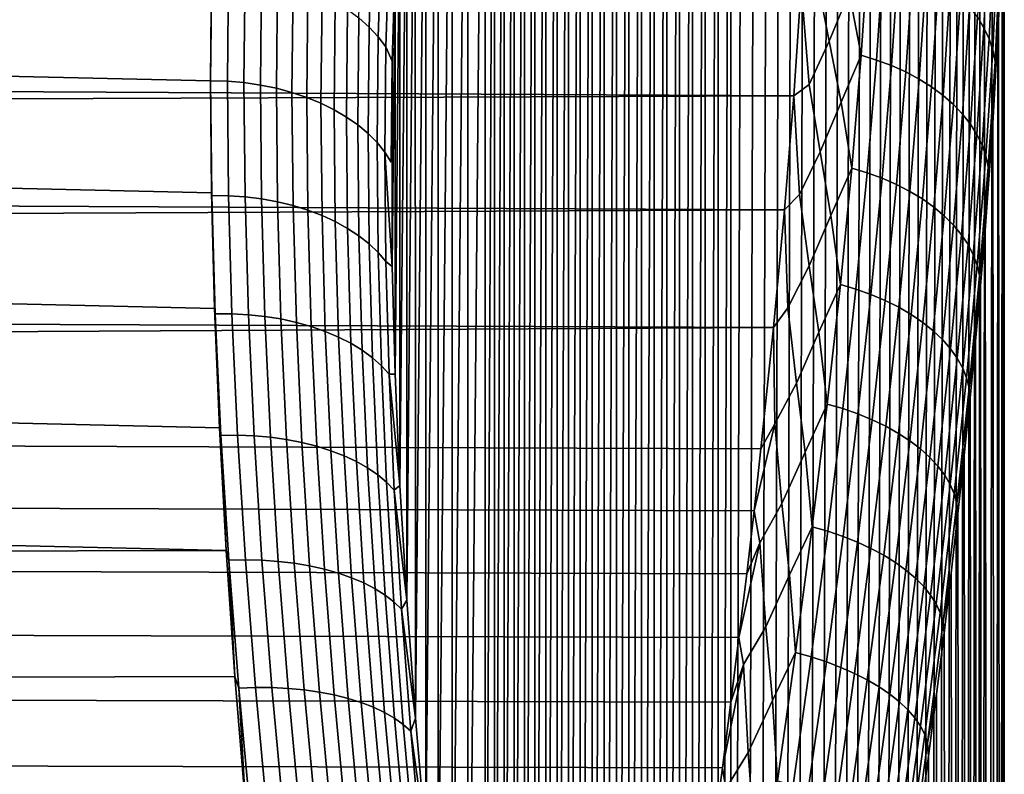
# Model space of a CAD drawing. Header units: metres. Extents: x -29 to 117, y -464 to 29.
# Tile 357 of 362: x 109.66 to 117.34, y 12.74 to 18.63. Entities that reach past the tile are written whole.
import ezdxf

# ---------------------------------------------------------------- set-up
doc = ezdxf.new("R2010")
doc.units = ezdxf.units.M
doc.layers.add('solid_24_501_056_XXX', color=7, linetype='CONTINUOUS')

msp = doc.modelspace()

# ---------------------------------------------------------------- linework, layer by layer
at = {"layer": 'solid_24_501_056_XXX'}
for points in [[(115.008812, 26.886261, 49.512779), (115.108795, 26.921852, 50.07687), (115.00898, -2.220272, 25.090397)], [(115.108795, 26.921852, 50.07687), (115.108978, -2.782042, 25.153328), (115.00898, -2.220272, 25.090397)], [(115.108795, 26.921852, 50.07687), (115.208588, 26.94562, 50.642563), (115.108978, -2.782042, 25.153328)], [(115.208588, 26.94562, 50.642563), (115.208786, -3.343338, 25.228184), (115.108978, -2.782042, 25.153328)], [(115.208588, 26.94562, 50.642563), (115.307915, 26.957592, 51.209152), (115.208786, -3.343338, 25.228184)], [(115.406464, 26.957781, 51.775581), (115.308121, -3.903466, 25.314817), (115.208786, -3.343338, 25.228184), (115.307915, 26.957592, 51.209152)], [(115.503998, 26.946169, 52.341236), (115.406677, -4.461395, 25.413029), (115.308121, -3.903466, 25.314817), (115.406464, 26.957781, 51.775581)], [(115.600594, 26.922672, 52.90712), (115.504227, -5.01651, 25.522732), (115.406677, -4.461395, 25.413029), (115.503998, 26.946169, 52.341236)], [(115.695976, 26.887411, 53.472496), (115.60083, -5.569788, 25.64418), (115.504227, -5.01651, 25.522732), (115.600594, 26.922672, 52.90712)], [(114.808304, 26.779617, 48.386929), (114.908562, 26.838812, 48.94923), (114.808449, -1.092872, 24.999872)], [(114.908562, 26.838812, 48.94923), (114.908722, -1.656979, 25.039242), (114.808449, -1.092872, 24.999872)], [(114.908562, 26.838812, 48.94923), (115.008812, 26.886261, 49.512779), (114.908722, -1.656979, 25.039242)], [(115.008812, 26.886261, 49.512779), (115.00898, -2.220272, 25.090397), (114.908722, -1.656979, 25.039242)], [(115.789864, 26.840532, 54.036377), (115.696228, -6.120526, 25.777132), (115.60083, -5.569788, 25.64418), (115.695976, 26.887411, 53.472496)], [(115.882057, 26.782087, 54.598232), (115.790123, -6.667775, 25.921268), (115.696228, -6.120526, 25.777132), (115.789864, 26.840532, 54.036377)], [(114.708351, 26.708818, 47.826935), (114.808304, 26.779617, 48.386929), (114.708481, -0.529028, 24.972332)], [(114.808304, 26.779617, 48.386929), (114.808449, -1.092872, 24.999872), (114.708481, -0.529028, 24.972332)], [(115.972618, 26.711893, 55.158955), (115.882332, -7.211025, 26.076448), (115.790123, -6.667775, 25.921268), (115.882057, 26.782087, 54.598232)], [(114.608963, 26.62649, 47.269909), (114.708351, 26.708818, 47.826935), (114.609085, 0.03389, 24.956667)], [(114.708351, 26.708818, 47.826935), (114.708481, -0.529028, 24.972332), (114.609085, 0.03389, 24.956667)], [(116.061302, 26.630161, 55.717857), (115.9729, -7.751121, 26.243006), (115.882332, -7.211025, 26.076448), (115.972618, 26.711893, 55.158955)], [(114.510101, 26.532459, 46.714806), (114.608963, 26.62649, 47.269909), (114.510216, 0.596942, 24.952862)], [(114.608963, 26.62649, 47.269909), (114.609085, 0.03389, 24.956667), (114.510216, 0.596942, 24.952862)], [(116.147865, 26.537148, 56.274078), (116.061592, -8.287425, 26.420616), (115.9729, -7.751121, 26.243006), (116.061302, 26.630161, 55.717857)], [(114.412003, 26.426952, 46.162342), (114.510101, 26.532459, 46.714806), (114.412109, 1.159387, 24.960819)], [(114.510101, 26.532459, 46.714806), (114.510216, 0.596942, 24.952862), (114.412109, 1.159387, 24.960819)], [(116.232155, 26.432945, 56.827217), (116.148163, -8.81913, 26.608875), (116.061592, -8.287425, 26.420616), (116.147865, 26.537148, 56.274078)], [(114.314972, 26.310246, 45.613522), (114.412003, 26.426952, 46.162342), (114.315063, 1.720182, 24.98044)], [(114.412003, 26.426952, 46.162342), (114.412109, 1.159387, 24.960819), (114.315063, 1.720182, 24.98044)], [(116.314201, 26.317307, 57.37801), (116.23246, -9.345861, 26.807625), (116.148163, -8.81913, 26.608875), (116.232155, 26.432945, 56.827217)], [(114.219238, 26.18248, 45.068893), (114.314972, 26.310246, 45.613522), (114.219322, 2.278758, 25.011681)], [(114.314972, 26.310246, 45.613522), (114.315063, 1.720182, 24.98044), (114.219322, 2.278758, 25.011681)], [(116.393814, 26.19051, 57.925838), (116.314522, -9.8683, 27.017239), (116.23246, -9.345861, 26.807625), (116.314201, 26.317307, 57.37801)], [(114.124779, 26.043379, 44.527504), (114.219238, 26.18248, 45.068893), (114.124863, 2.836112, 25.054651)], [(114.219238, 26.18248, 45.068893), (114.219322, 2.278758, 25.011681), (114.124863, 2.836112, 25.054651)], [(116.470787, 26.052877, 58.469959), (116.394142, -10.385883, 27.237329), (116.314522, -9.8683, 27.017239), (116.393814, 26.19051, 57.925838)], [(114.03183, 25.893265, 43.99004), (114.124779, 26.043379, 44.527504), (114.031898, 3.391507, 25.10915)], [(114.124779, 26.043379, 44.527504), (114.124863, 2.836112, 25.054651), (114.031898, 3.391507, 25.10915)], [(116.545013, 25.904514, 59.010094), (116.471123, -10.897935, 27.467455), (116.394142, -10.385883, 27.237329), (116.470787, 26.052877, 58.469959)], [(116.616501, 25.74515, 59.546814), (116.545349, -11.404195, 27.707458), (116.471123, -10.897935, 27.467455), (116.545013, 25.904514, 59.010094)], [(113.940636, 25.732533, 43.457409), (114.03183, 25.893265, 43.99004), (113.940704, 3.943979, 25.174944)], [(114.03183, 25.893265, 43.99004), (114.031898, 3.391507, 25.10915), (113.940704, 3.943979, 25.174944)], [(113.85141, 25.561365, 42.930054), (113.940636, 25.732533, 43.457409), (113.851471, 4.493063, 25.251928)], [(113.940636, 25.732533, 43.457409), (113.940704, 3.943979, 25.174944), (113.851471, 4.493063, 25.251928)], [(116.685097, 25.575098, 60.07959), (116.616844, -11.905189, 27.957712), (116.545349, -11.404195, 27.707458), (116.616501, 25.74515, 59.546814)], [(113.764153, 25.37941, 42.407154), (113.85141, 25.561365, 42.930054), (113.764214, 5.039623, 25.340311)], [(113.85141, 25.561365, 42.930054), (113.851471, 4.493063, 25.251928), (113.764214, 5.039623, 25.340311)], [(116.750648, 25.394711, 60.607811), (116.68544, -12.40044, 28.21781), (116.616844, -11.905189, 27.957712), (116.685097, 25.575098, 60.07959)], [(113.679047, 25.187059, 41.889301), (113.764153, 25.37941, 42.407154), (113.679108, 5.583015, 25.439808)], [(113.764153, 25.37941, 42.407154), (113.764214, 5.039623, 25.340311), (113.679108, 5.583015, 25.439808)], [(116.81308, 25.204071, 61.131302), (116.750999, -12.889412, 28.487303), (116.68544, -12.40044, 28.21781), (116.750648, 25.394711, 60.607811)], [(113.596306, 24.984777, 41.37722), (113.679047, 25.187059, 41.889301), (113.596367, 6.122445, 25.550089)], [(113.679047, 25.187059, 41.889301), (113.679108, 5.583015, 25.439808), (113.596367, 6.122445, 25.550089)], [(116.872398, 25.002924, 61.650486), (116.813431, -13.371937, 28.766075), (116.750999, -12.889412, 28.487303), (116.81308, 25.204071, 61.131302)], [(113.516075, 24.772739, 40.871204), (113.596306, 24.984777, 41.37722), (113.516136, 6.657597, 25.671028)], [(113.596306, 24.984777, 41.37722), (113.596367, 6.122445, 25.550089), (113.516136, 6.657597, 25.671028)], [(116.928474, 24.791595, 62.164917), (116.872742, -13.848396, 29.054457), (116.813431, -13.371937, 28.766075), (116.872398, 25.002924, 61.650486)], [(113.438393, 24.55057, 40.370613), (113.516075, 24.772739, 40.871204), (113.438446, 7.189163, 25.802887)], [(113.516075, 24.772739, 40.871204), (113.516136, 6.657597, 25.671028), (113.438446, 7.189163, 25.802887)], [(116.981209, 24.570444, 62.67411), (116.92881, -14.318404, 29.352039), (116.872742, -13.848396, 29.054457), (116.928474, 24.791595, 62.164917)], [(113.363403, 24.318699, 39.87595), (113.438393, 24.55057, 40.370613), (113.363457, 7.716577, 25.945328)], [(113.438393, 24.55057, 40.370613), (113.438446, 7.189163, 25.802887), (113.363457, 7.716577, 25.945328)], [(117.03054, 24.339531, 63.177971), (116.981537, -14.78154, 29.65839), (116.92881, -14.318404, 29.352039), (116.981209, 24.570444, 62.67411)], [(113.29126, 24.077612, 39.387798), (113.363403, 24.318699, 39.87595), (113.291306, 8.23918, 26.097977)], [(113.363403, 24.318699, 39.87595), (113.363457, 7.716577, 25.945328), (113.291306, 8.23918, 26.097977)], [(117.076477, 24.098631, 63.6768), (117.030869, -15.237718, 29.973429), (116.981537, -14.78154, 29.65839), (117.03054, 24.339531, 63.177971)], [(113.155899, 23.567869, 38.431095), (113.29126, 24.077612, 39.387798), (113.155945, 9.269874, 26.433834)], [(113.29126, 24.077612, 39.387798), (113.291306, 8.23918, 26.097977), (113.155945, 9.269874, 26.433834)], [(117.118927, 23.848057, 64.170212), (117.07679, -15.687203, 30.297432), (117.030869, -15.237718, 29.973429), (117.076477, 24.098631, 63.6768)], [(117.157822, 23.58814, 64.657799), (117.119225, -16.129665, 30.630022), (117.07679, -15.687203, 30.297432), (117.118927, 23.848057, 64.170212)], [(113.032997, 23.022209, 37.500889), (113.155899, 23.567869, 38.431095), (113.033043, 10.280712, 26.809666)], [(113.155899, 23.567869, 38.431095), (113.155945, 9.269874, 26.433834), (113.033043, 10.280712, 26.809666)], [(117.19313, 23.318905, 65.139511), (117.158104, -16.564754, 30.970795), (117.119225, -16.129665, 30.630022), (117.157822, 23.58814, 64.657799)], [(117.252899, 22.752247, 66.085648), (117.19339, -16.992434, 31.319723), (117.158104, -16.564754, 30.970795), (117.19313, 23.318905, 65.139511)], [(112.923271, 22.442587, 36.598961), (113.032997, 23.022209, 37.500889), (112.923309, 11.269585, 27.223843)], [(113.032997, 23.022209, 37.500889), (113.033043, 10.280712, 26.809666), (112.923309, 11.269585, 27.223843)], [(117.297928, 22.149733, 67.006821), (117.253113, -17.825834, 32.042328), (117.19339, -16.992434, 31.319723), (117.252899, 22.752247, 66.085648)], [(112.827202, 21.829659, 35.725407), (112.923271, 22.442587, 36.598961), (112.82724, 12.236304, 27.675751)], [(112.923271, 22.442587, 36.598961), (112.923309, 11.269585, 27.223843), (112.82724, 12.236304, 27.675751)], [(117.328072, 21.51153, 67.90284), (117.298088, -18.628376, 32.795883), (117.253113, -17.825834, 32.042328), (117.297928, 22.149733, 67.006821)], [(112.745232, 21.184824, 34.881058), (112.827202, 21.829659, 35.725407), (112.745255, 13.179826, 28.164164)], [(112.827202, 21.829659, 35.725407), (112.82724, 12.236304, 27.675751), (112.745255, 13.179826, 28.164164)], [(117.343185, 20.839128, 68.771965), (117.328171, -19.399897, 33.580185), (117.298088, -18.628376, 32.795883), (117.328072, 21.51153, 67.90284)], [(112.677719, 20.5089, 34.066345), (112.745232, 21.184824, 34.881058), (112.677742, 14.099577, 28.688354)], [(112.745232, 21.184824, 34.881058), (112.745255, 13.179826, 28.164164), (112.677742, 14.099577, 28.688354)], [(117.331696, -19.866076, 33.89069), (117.328171, -19.399897, 33.580185), (117.343185, 20.839128, 68.771965), (117.343224, -20.138956, 34.393456)], [(117.343185, 20.839128, 68.771965), (117.343224, 20.132689, 69.614014), (117.343185, -20.845396, 35.2355), (117.343224, -20.138956, 34.393456)], [(112.624969, 19.802958, 33.281925), (112.677719, 20.5089, 34.066345), (112.624977, 14.994745, 29.247395)], [(112.677719, 20.5089, 34.066345), (112.677742, 14.099577, 28.688354), (112.624977, 14.994745, 29.247395)], [(117.331696, 19.859781, 70.116806), (117.328171, 19.393629, 70.427284), (117.343185, -20.845396, 35.2355), (117.343224, 20.132689, 69.614014)], [(112.624969, 19.802958, 33.281925), (112.624977, 14.994745, 29.247395), (112.587189, 15.864103, 29.840004)], [(112.587189, 19.068453, 32.528759), (112.624969, 19.802958, 33.281925), (112.587189, 15.864103, 29.840004)], [(112.305313, 18.646082, 31.505514), (112.33065, 19.450806, 32.270477), (112.410004, 19.3759, 32.34296), (112.38488, 18.575138, 31.581657)], [(117.1726, 19.459368, 71.272537), (117.133148, 18.653736, 72.058723), (117.183884, 18.569784, 71.971893), (117.223022, 19.372364, 71.188576)], [(112.38488, 18.575138, 31.581657), (112.410004, 19.3759, 32.34296), (112.479965, 19.2966, 32.42028), (112.455063, 18.499886, 31.662733)], [(117.223022, 19.372364, 71.188576), (117.183884, 18.569784, 71.971893), (117.2239, 18.483444, 71.881866), (117.262711, 19.282763, 71.101639)], [(117.298088, 18.62211, 71.211594), (117.328079, -21.517797, 36.104626), (117.343185, -20.845396, 35.2355), (117.328171, 19.393629, 70.427284)], [(117.308746, 19.098516, 70.921501), (117.298088, 18.62211, 71.211594), (117.328171, 19.393629, 70.427284)], [(112.455063, 18.499886, 31.662733), (112.479965, 19.2966, 32.42028), (112.540009, 19.213512, 32.50185), (112.515327, 18.420904, 31.748121)], [(115.879379, 18.956379, 72.940071), (115.975967, 18.464857, 73.354378), (116.132309, 18.843943, 72.983147), (116.031441, 19.300203, 72.60096)], [(117.262711, 19.282763, 71.101639), (117.2239, 18.483444, 71.881866), (117.252884, 18.395372, 71.789322), (117.291359, 19.191248, 71.012383)], [(112.540009, 19.213512, 32.50185), (112.587189, 19.068453, 32.528759), (112.564484, 18.307688, 31.808464), (112.515327, 18.420904, 31.748121)], [(116.132309, 18.843943, 72.983147), (116.224686, 18.354454, 73.363686), (116.281937, 19.20587, 72.598724)], [(116.281937, 19.20587, 72.598724), (116.224686, 18.354454, 73.363686), (116.346153, 18.317518, 73.330894), (116.403282, 19.168501, 72.56601)], [(116.403282, 19.168501, 72.56601), (116.346153, 18.317518, 73.330894), (116.462776, 18.27401, 73.290062), (116.519753, 19.124207, 72.525581)], [(117.291359, 19.191248, 71.012383), (117.252884, 18.395372, 71.789322), (117.270622, 18.306244, 71.694962), (117.308746, 19.098516, 70.921501)], [(112.587189, 19.068453, 32.528759), (112.587189, 15.864103, 29.840004), (112.564484, 16.705627, 30.464178)], [(112.564484, 18.307688, 31.808464), (112.587189, 19.068453, 32.528759), (112.564484, 16.705627, 30.464178)], [(116.519753, 19.124207, 72.525581), (116.462776, 18.27401, 73.290062), (116.573792, 18.22423, 73.241478), (116.630569, 19.073296, 72.47773)], [(116.630569, 19.073296, 72.47773), (116.573792, 18.22423, 73.241478), (116.678337, 18.168558, 73.185524), (116.734879, 19.016155, 72.422813)], [(117.308746, 19.098516, 70.921501), (117.270622, 18.306244, 71.694962), (117.298088, 18.62211, 71.211594)], [(73.007828, 19.022247, 31.120811), (111.146767, 18.155605, 30.362991), (111.15448, 17.280916, 29.658194), (73.012909, 18.155605, 30.362991)], [(111.15448, 19.001537, 31.101963), (111.146767, 18.155605, 30.362991), (73.007828, 19.022247, 31.120811)], [(111.155693, 19.020693, 31.119408), (111.146767, 18.155605, 30.362991), (111.15448, 19.001537, 31.101963)], [(111.286674, 19.015356, 31.122404), (111.277763, 18.151922, 30.367382), (111.146767, 18.155605, 30.362991), (111.155693, 19.020693, 31.119408)], [(111.416527, 19.002356, 31.133837), (111.407646, 18.140911, 30.380503), (111.277763, 18.151922, 30.367382), (111.286674, 19.015356, 31.122404)], [(111.54438, 18.981789, 31.153616), (111.53553, 18.12266, 30.402256), (111.407646, 18.140911, 30.380503), (111.416527, 19.002356, 31.133837)], [(116.734879, 19.016155, 72.422813), (116.678337, 18.168558, 73.185524), (116.775627, 18.10742, 73.122612), (116.831902, 18.95322, 72.361267)], [(111.669266, 18.953817, 31.181593), (111.660454, 18.097305, 30.432472), (111.53553, 18.12266, 30.402256), (111.54438, 18.981789, 31.153616)], [(111.79023, 18.91865, 31.217554), (111.781456, 18.065041, 30.470922), (111.660454, 18.097305, 30.432472), (111.669266, 18.953817, 31.181593)], [(111.906342, 18.876556, 31.261225), (111.897621, 18.026114, 30.517315), (111.781456, 18.065041, 30.470922), (111.79023, 18.91865, 31.217554)], [(115.975967, 18.464857, 73.354378), (115.879379, 18.956379, 72.940071), (115.756416, 18.894234, 73.002594), (115.818588, 18.12532, 73.664307)], [(116.831902, 18.95322, 72.361267), (116.775627, 18.10742, 73.122612), (116.864922, 18.041283, 73.05323), (116.920876, 18.884974, 72.293541)], [(115.698807, 18.036806, 73.743637), (115.756416, 18.894234, 73.002594), (66.037674, 18.75041, 73.131142), (65.911835, 18.303814, 73.519272)], [(112.016724, 18.827858, 31.312271), (112.008057, 17.98082, 30.571295), (111.897621, 18.026114, 30.517315), (111.906342, 18.876556, 31.261225)], [(115.818588, 18.12532, 73.664307), (115.756416, 18.894234, 73.002594), (115.698807, 18.036806, 73.743637)], [(115.975967, 18.464857, 73.354378), (116.068382, 17.987495, 73.724167), (116.224686, 18.354454, 73.363686), (116.132309, 18.843943, 72.983147)], [(116.920876, 18.884974, 72.293541), (116.864922, 18.041283, 73.05323), (116.945534, 17.970648, 72.977905), (117.001144, 18.811934, 72.220161)], [(112.120529, 18.772926, 31.370306), (112.111923, 17.929504, 30.63245), (112.008057, 17.98082, 30.571295), (112.016724, 18.827858, 31.312271)], [(112.216972, 18.712179, 31.434883), (112.208427, 17.872559, 30.700314), (112.111923, 17.929504, 30.63245), (112.120529, 18.772926, 31.370306)], [(117.001144, 18.811934, 72.220161), (116.945534, 17.970648, 72.977905), (117.016846, 17.896055, 72.897209), (117.072083, 18.734657, 72.141693)], [(112.305313, 18.646082, 31.505514), (112.296837, 17.810419, 30.774368), (112.208427, 17.872559, 30.700314), (112.216972, 18.712179, 31.434883)], [(117.072083, 18.734657, 72.141693), (117.016846, 17.896055, 72.897209), (117.078323, 17.818075, 72.81176), (117.133148, 18.653736, 72.058723)], [(112.38488, 18.575138, 31.581657), (112.376472, 17.743559, 30.854052), (112.296837, 17.810419, 30.774368), (112.305313, 18.646082, 31.505514)], [(117.133148, 18.653736, 72.058723), (117.078323, 17.818075, 72.81176), (117.129494, 17.737301, 72.722214), (117.183884, 18.569784, 71.971893)], [(117.253113, 17.819569, 71.965149), (117.297928, -22.156002, 37.000645), (117.328079, -21.517797, 36.104626), (117.298088, 18.62211, 71.211594)], [(117.270622, 18.306244, 71.694962), (117.253113, 17.819569, 71.965149), (117.298088, 18.62211, 71.211594)], [(112.455063, 18.499886, 31.662733), (112.446732, 17.672485, 30.938751), (112.376472, 17.743559, 30.854052), (112.38488, 18.575138, 31.581657)], [(117.183884, 18.569784, 71.971893), (117.129494, 17.737301, 72.722214), (117.16996, 17.654348, 72.629242), (117.2239, 18.483444, 71.881866)], [(112.515327, 18.420904, 31.748121), (112.507072, 17.597744, 31.027826), (112.446732, 17.672485, 30.938751), (112.455063, 18.499886, 31.662733)], [(115.818588, 18.12532, 73.664307), (115.905281, 17.601055, 74.073532), (116.068382, 17.987495, 73.724167), (115.975967, 18.464857, 73.354378)], [(117.2239, 18.483444, 71.881866), (117.16996, 17.654348, 72.629242), (117.199417, 17.569853, 72.533569), (117.252884, 18.395372, 71.789322)], [(112.507072, 17.597744, 31.027826), (112.515327, 18.420904, 31.748121), (112.564484, 18.307688, 31.808464), (112.556992, 17.519983, 31.120497)], [(117.252884, 18.395372, 71.789322), (117.199417, 17.569853, 72.533569), (117.217644, 17.484455, 72.435913), (117.270622, 18.306244, 71.694962)], [(65.880737, 18.243322, 73.570435), (65.786476, 17.849276, 73.897896), (115.698807, 18.036806, 73.743637), (65.911835, 18.303814, 73.519272)], [(112.507072, 17.597744, 31.027826), (112.556992, 17.519983, 31.120497), (112.564484, 18.307688, 31.808464), (112.564484, 16.705627, 30.464178)], [(116.068382, 17.987495, 73.724167), (116.151772, 17.473797, 74.093193), (116.224686, 18.354454, 73.363686)], [(116.224686, 18.354454, 73.363686), (116.151772, 17.473797, 74.093193), (116.273376, 17.437347, 74.060387), (116.346153, 18.317518, 73.330894)], [(116.346153, 18.317518, 73.330894), (116.273376, 17.437347, 74.060387), (116.390198, 17.394686, 74.019226), (116.462776, 18.27401, 73.290062)], [(117.270622, 18.306244, 71.694962), (117.217644, 17.484455, 72.435913), (117.253113, 17.819569, 71.965149)], [(116.462776, 18.27401, 73.290062), (116.390198, 17.394686, 74.019226), (116.501457, 17.346109, 73.970001), (116.573792, 18.22423, 73.241478)], [(116.573792, 18.22423, 73.241478), (116.501457, 17.346109, 73.970001), (116.606316, 17.291986, 73.913094), (116.678337, 18.168558, 73.185524)], [(73.012909, 18.155605, 30.362991), (111.15448, 17.280916, 29.658194), (111.177414, 16.377365, 28.987635), (73.007828, 17.258863, 29.641153)], [(111.155693, 17.260448, 29.642387), (111.15448, 17.280916, 29.658194), (111.146767, 18.155605, 30.362991)], [(111.155693, 17.260448, 29.642387), (111.146767, 18.155605, 30.362991), (111.277763, 18.151922, 30.367382), (111.286667, 17.258425, 29.648165)], [(111.286667, 17.258425, 29.648165), (111.277763, 18.151922, 30.367382), (111.407646, 18.140911, 30.380503), (111.416527, 17.249424, 29.662952)], [(111.416527, 17.249424, 29.662952), (111.407646, 18.140911, 30.380503), (111.53553, 18.12266, 30.402256), (111.54438, 17.233515, 29.68664)], [(116.678337, 18.168558, 73.185524), (116.606316, 17.291986, 73.913094), (116.703957, 17.232731, 73.848938), (116.775627, 18.10742, 73.122612)], [(111.54438, 17.233515, 29.68664), (111.53553, 18.12266, 30.402256), (111.660454, 18.097305, 30.432472), (111.669266, 17.210821, 29.719046)], [(111.669266, 17.210821, 29.719046), (111.660454, 18.097305, 30.432472), (111.781456, 18.065041, 30.470922), (111.79023, 17.181513, 29.759924)], [(111.79023, 17.181513, 29.759924), (111.781456, 18.065041, 30.470922), (111.897621, 18.026114, 30.517315), (111.906342, 17.145815, 29.808962)], [(115.905281, 17.601055, 74.073532), (115.818588, 18.12532, 73.664307), (115.698807, 18.036806, 73.743637), (115.743309, 17.267454, 74.355026)], [(116.775627, 18.10742, 73.122612), (116.703957, 17.232731, 73.848938), (116.793648, 17.168795, 73.778023), (116.864922, 18.041283, 73.05323)], [(115.627312, 17.148214, 74.451317), (115.698807, 18.036806, 73.743637), (65.786476, 17.849276, 73.897896), (65.661522, 17.386984, 74.266853)], [(111.906342, 17.145815, 29.808962), (111.897621, 18.026114, 30.517315), (112.008057, 17.98082, 30.571295), (112.016724, 17.104, 29.865784)], [(115.743309, 17.267454, 74.355026), (115.698807, 18.036806, 73.743637), (115.627312, 17.148214, 74.451317)], [(115.905281, 17.601055, 74.073532), (115.989258, 17.103064, 74.42981), (116.151772, 17.473797, 74.093193), (116.068382, 17.987495, 73.724167)], [(116.864922, 18.041283, 73.05323), (116.793648, 17.168795, 73.778023), (116.874695, 17.100666, 73.700882), (116.945534, 17.970648, 72.977905)], [(112.016724, 17.104, 29.865784), (112.008057, 17.98082, 30.571295), (112.111923, 17.929504, 30.63245), (112.120529, 17.056387, 29.929958)], [(112.120529, 17.056387, 29.929958), (112.111923, 17.929504, 30.63245), (112.208427, 17.872559, 30.700314), (112.216972, 17.00334, 30.000996)], [(116.945534, 17.970648, 72.977905), (116.874695, 17.100666, 73.700882), (116.946495, 17.028864, 73.618111), (117.016846, 17.896055, 72.897209)], [(112.216972, 17.00334, 30.000996), (112.208427, 17.872559, 30.700314), (112.296837, 17.810419, 30.774368), (112.305313, 16.945259, 30.078354)], [(117.016846, 17.896055, 72.897209), (116.946495, 17.028864, 73.618111), (117.008484, 16.953936, 73.530334), (117.078323, 17.818075, 72.81176)], [(112.305313, 16.945259, 30.078354), (112.296837, 17.810419, 30.774368), (112.376472, 17.743559, 30.854052), (112.38488, 16.882593, 30.161444)], [(117.078323, 17.818075, 72.81176), (117.008484, 16.953936, 73.530334), (117.060196, 16.876451, 73.438225), (117.129494, 17.737301, 72.722214)], [(117.19339, 16.986168, 72.687752), (117.252899, -22.758516, 37.921818), (117.297928, -22.156002, 37.000645), (117.253113, 17.819569, 71.965149)], [(117.217644, 17.484455, 72.435913), (117.19339, 16.986168, 72.687752), (117.253113, 17.819569, 71.965149)], [(112.38488, 16.882593, 30.161444), (112.376472, 17.743559, 30.854052), (112.446732, 17.672485, 30.938751), (112.455063, 16.815817, 30.24963)], [(117.129494, 17.737301, 72.722214), (117.060196, 16.876451, 73.438225), (117.101242, 16.797007, 73.342491), (117.16996, 17.654348, 72.629242)], [(112.455063, 16.815817, 30.24963), (112.446732, 17.672485, 30.938751), (112.507072, 17.597744, 31.027826), (112.515327, 16.74544, 30.342239)], [(117.16996, 17.654348, 72.629242), (117.101242, 16.797007, 73.342491), (117.131302, 16.716202, 73.243858), (117.199417, 17.569853, 72.533569)], [(112.515327, 16.74544, 30.342239), (112.507072, 17.597744, 31.027826), (112.564484, 16.705627, 30.464178)], [(115.743309, 17.267454, 74.355026), (115.819794, 16.710327, 74.757172), (115.989258, 17.103064, 74.42981), (115.905281, 17.601055, 74.073532)], [(117.199417, 17.569853, 72.533569), (117.131302, 16.716202, 73.243858), (117.150146, 16.634657, 73.143082), (117.217644, 17.484455, 72.435913)], [(115.989258, 17.103064, 74.42981), (116.063606, 16.565508, 74.78595), (116.151772, 17.473797, 74.093193)], [(116.151772, 17.473797, 74.093193), (116.063606, 16.565508, 74.78595), (116.185387, 16.529596, 74.753181), (116.273376, 17.437347, 74.060387)], [(117.217644, 17.484455, 72.435913), (117.150146, 16.634657, 73.143082), (117.19339, 16.986168, 72.687752)], [(65.63092, 17.352137, 74.293648), (65.537155, 16.917181, 74.625977), (115.627312, 17.148214, 74.451317), (65.661522, 17.386984, 74.266853)], [(116.273376, 17.437347, 74.060387), (116.185387, 16.529596, 74.753181), (116.302444, 16.487843, 74.711769), (116.390198, 17.394686, 74.019226)], [(116.390198, 17.394686, 74.019226), (116.302444, 16.487843, 74.711769), (116.414009, 16.440535, 74.661995), (116.501457, 17.346109, 73.970001)], [(116.501457, 17.346109, 73.970001), (116.414009, 16.440535, 74.661995), (116.519218, 16.388037, 74.604248), (116.606316, 17.291986, 73.913094)], [(73.007828, 17.258863, 29.641153), (111.177414, 16.377365, 28.987635), (111.21566, 15.446432, 28.352678), (72.992676, 16.333233, 28.956289)], [(111.155693, 17.260448, 29.642387), (111.177414, 16.377365, 28.987635), (111.15448, 17.280916, 29.658194)], [(111.182365, 16.336897, 28.958893), (111.177414, 16.377365, 28.987635), (111.155693, 17.260448, 29.642387)], [(111.182365, 16.336897, 28.958893), (111.155693, 17.260448, 29.642387), (111.286667, 17.258425, 29.648165), (111.313293, 16.336535, 28.966045)], [(111.313293, 16.336535, 28.966045), (111.286667, 17.258425, 29.648165), (111.416527, 17.249424, 29.662952), (111.443077, 16.329554, 28.982475)], [(111.443077, 16.329554, 28.982475), (111.416527, 17.249424, 29.662952), (111.54438, 17.233515, 29.68664), (111.570839, 16.316013, 29.008057)], [(111.570839, 16.316013, 29.008057), (111.54438, 17.233515, 29.68664), (111.669266, 17.210821, 29.719046), (111.69561, 16.296011, 29.042595)], [(115.819794, 16.710327, 74.757172), (115.743309, 17.267454, 74.355026), (115.627312, 17.148214, 74.451317), (115.653984, 16.384243, 75.011124)], [(116.606316, 17.291986, 73.913094), (116.519218, 16.388037, 74.604248), (116.617287, 16.330744, 74.538963), (116.703957, 17.232731, 73.848938)], [(116.703957, 17.232731, 73.848938), (116.617287, 16.330744, 74.538963), (116.707458, 16.269098, 74.466637), (116.793648, 17.168795, 73.778023)], [(115.541985, 16.229691, 75.124245), (115.627312, 17.148214, 74.451317), (65.537155, 16.917181, 74.625977), (65.413544, 16.440105, 74.975075)], [(111.69561, 16.296011, 29.042595), (111.669266, 17.210821, 29.719046), (111.79023, 17.181513, 29.759924), (111.816444, 16.269705, 29.085827)], [(111.816444, 16.269705, 29.085827), (111.79023, 17.181513, 29.759924), (111.906342, 17.145815, 29.808962), (111.932411, 16.237291, 29.137424)], [(111.932411, 16.237291, 29.137424), (111.906342, 17.145815, 29.808962), (112.016724, 17.104, 29.865784), (112.042633, 16.19902, 29.196993)], [(115.653984, 16.384243, 75.011124), (115.627312, 17.148214, 74.451317), (115.541985, 16.229691, 75.124245)], [(116.793648, 17.168795, 73.778023), (116.707458, 16.269098, 74.466637), (116.78904, 16.203568, 74.387825), (116.874695, 17.100666, 73.700882)], [(112.042633, 16.19902, 29.196993), (112.016724, 17.104, 29.865784), (112.120529, 17.056387, 29.929958), (112.146263, 16.155182, 29.264078)], [(115.819794, 16.710327, 74.757172), (115.895416, 16.192238, 75.098892), (116.063606, 16.565508, 74.78595), (115.989258, 17.103064, 74.42981)], [(116.874695, 17.100666, 73.700882), (116.78904, 16.203568, 74.387825), (116.861412, 16.134651, 74.303123), (116.946495, 17.028864, 73.618111)], [(112.146263, 16.155182, 29.264078), (112.120529, 17.056387, 29.929958), (112.216972, 17.00334, 30.000996), (112.242516, 16.106112, 29.338167)], [(112.242516, 16.106112, 29.338167), (112.216972, 17.00334, 30.000996), (112.305313, 16.945259, 30.078354), (112.33065, 16.052183, 29.418695)], [(116.946495, 17.028864, 73.618111), (116.861412, 16.134651, 74.303123), (116.924026, 16.062876, 74.213181), (117.008484, 16.953936, 73.530334)], [(112.33065, 16.052183, 29.418695), (112.305313, 16.945259, 30.078354), (112.38488, 16.882593, 30.161444), (112.410004, 15.993809, 29.505051)], [(117.008484, 16.953936, 73.530334), (116.924026, 16.062876, 74.213181), (116.976402, 15.98879, 74.11869), (117.060196, 16.876451, 73.438225)], [(117.150146, 16.634657, 73.143082), (117.158104, 16.558491, 73.036682), (117.19339, 16.986168, 72.687752)], [(117.158104, 16.558491, 73.036682), (117.19313, -23.325176, 38.867954), (117.252899, -22.758516, 37.921818), (117.19339, 16.986168, 72.687752)], [(112.410004, 15.993809, 29.505051), (112.38488, 16.882593, 30.161444), (112.455063, 16.815817, 30.24963), (112.479965, 15.931433, 29.596571)], [(117.060196, 16.876451, 73.438225), (116.976402, 15.98879, 74.11869), (117.018143, 15.912955, 74.020355), (117.101242, 16.797007, 73.342491)], [(112.479965, 15.931433, 29.596571), (112.455063, 16.815817, 30.24963), (112.515327, 16.74544, 30.342239), (112.540009, 15.865531, 29.69256)], [(117.101242, 16.797007, 73.342491), (117.018143, 15.912955, 74.020355), (117.04892, 15.835954, 73.918945), (117.131302, 16.716202, 73.243858)], [(112.540009, 15.865531, 29.69256), (112.515327, 16.74544, 30.342239), (112.564484, 16.705627, 30.464178), (112.587189, 15.864103, 29.840004)], [(115.653984, 16.384243, 75.011124), (115.720078, 15.794271, 75.404259), (115.895416, 16.192238, 75.098892), (115.819794, 16.710327, 74.757172)], [(117.131302, 16.716202, 73.243858), (117.04892, 15.835954, 73.918945), (117.06852, 15.75837, 73.815224), (117.150146, 16.634657, 73.143082)], [(117.150146, 16.634657, 73.143082), (117.06852, 15.75837, 73.815224), (117.119225, 16.1234, 73.377457)], [(117.150146, 16.634657, 73.143082), (117.119225, 16.1234, 73.377457), (117.158104, 16.558491, 73.036682)], [(115.895416, 16.192238, 75.098892), (115.960815, 15.631272, 75.440887), (116.063606, 16.565508, 74.78595)], [(116.063606, 16.565508, 74.78595), (115.960815, 15.631272, 75.440887), (116.082794, 15.595946, 75.408226), (116.185387, 16.529596, 74.753181)], [(116.185387, 16.529596, 74.753181), (116.082794, 15.595946, 75.408226), (116.200134, 15.555156, 75.366631), (116.302444, 16.487843, 74.711769)], [(117.119225, 16.1234, 73.377457), (117.157829, -23.594414, 39.349667), (117.19313, -23.325176, 38.867954), (117.158104, 16.558491, 73.036682)], [(116.302444, 16.487843, 74.711769), (116.200134, 15.555156, 75.366631), (116.312042, 15.509181, 75.316399), (116.414009, 16.440535, 74.661995)], [(115.541985, 16.229691, 75.124245), (65.413544, 16.440105, 74.975075), (65.290627, 15.955967, 75.314026)], [(111.182365, 16.336897, 28.958893), (111.21566, 15.446432, 28.352678), (111.177414, 16.377365, 28.987635)], [(115.720078, 15.794271, 75.404259), (115.653984, 16.384243, 75.011124), (115.541985, 16.229691, 75.124245), (115.551201, 15.477219, 75.631691)], [(116.414009, 16.440535, 74.661995), (116.312042, 15.509181, 75.316399), (116.417686, 15.458374, 75.257912), (116.519218, 16.388037, 74.604248)], [(116.519218, 16.388037, 74.604248), (116.417686, 15.458374, 75.257912), (116.516243, 15.403122, 75.191612), (116.617287, 16.330744, 74.538963)], [(72.992676, 16.333233, 28.956289), (111.21566, 15.446432, 28.352678), (111.26889, 14.488895, 27.754143), (72.967445, 15.380246, 28.309574)], [(111.226601, 15.386857, 28.313904), (111.21566, 15.446432, 28.352678), (111.182365, 16.336897, 28.958893)], [(111.226601, 15.386857, 28.313904), (111.182365, 16.336897, 28.958893), (111.313293, 16.336535, 28.966045), (111.357437, 15.388152, 28.322416)], [(111.357437, 15.388152, 28.322416), (111.313293, 16.336535, 28.966045), (111.443077, 16.329554, 28.982475), (111.487099, 15.383199, 28.340454)], [(111.487099, 15.383199, 28.340454), (111.443077, 16.329554, 28.982475), (111.570839, 16.316013, 29.008057), (111.614708, 15.372038, 28.367882)], [(111.614708, 15.372038, 28.367882), (111.570839, 16.316013, 29.008057), (111.69561, 16.296011, 29.042595), (111.739304, 15.354755, 28.40449)], [(111.739304, 15.354755, 28.40449), (111.69561, 16.296011, 29.042595), (111.816444, 16.269705, 29.085827), (111.859917, 15.331483, 28.450001)], [(116.617287, 16.330744, 74.538963), (116.516243, 15.403122, 75.191612), (116.606964, 15.343846, 75.118011), (116.707458, 16.269098, 74.466637)], [(115.443558, 15.281904, 75.761475), (115.541985, 16.229691, 75.124245), (65.290627, 15.955967, 75.314026), (65.16835, 15.46497, 75.6427)], [(111.859917, 15.331483, 28.450001), (111.816444, 16.269705, 29.085827), (111.932411, 16.237291, 29.137424), (111.975647, 15.302398, 28.504065)], [(111.975647, 15.302398, 28.504065), (111.932411, 16.237291, 29.137424), (112.042633, 16.19902, 29.196993), (112.085594, 15.267722, 28.566273)], [(115.551201, 15.477219, 75.631691), (115.541985, 16.229691, 75.124245), (115.443558, 15.281904, 75.761475)], [(116.707458, 16.269098, 74.466637), (116.606964, 15.343846, 75.118011), (116.689163, 15.280998, 75.037674), (116.78904, 16.203568, 74.387825)], [(112.085594, 15.267722, 28.566273), (112.042633, 16.19902, 29.196993), (112.146263, 16.155182, 29.264078), (112.188934, 15.227719, 28.636147)], [(112.188934, 15.227719, 28.636147), (112.146263, 16.155182, 29.264078), (112.242516, 16.106112, 29.338167), (112.284874, 15.182696, 28.713158)], [(115.720078, 15.794271, 75.404259), (115.787537, 15.256674, 75.730446), (115.960815, 15.631272, 75.440887), (115.895416, 16.192238, 75.098892)], [(116.78904, 16.203568, 74.387825), (116.689163, 15.280998, 75.037674), (116.762207, 15.215058, 74.951202), (116.861412, 16.134651, 74.303123)], [(112.284874, 15.182696, 28.713158), (112.242516, 16.106112, 29.338167), (112.33065, 16.052183, 29.418695), (112.372673, 15.132997, 28.796715)], [(116.861412, 16.134651, 74.303123), (116.762207, 15.215058, 74.951202), (116.825546, 15.146528, 74.859253), (116.924026, 16.062876, 74.213181)], [(117.06852, 15.75837, 73.815224), (117.07679, 15.680939, 73.710045), (117.119225, 16.1234, 73.377457)], [(117.07679, 15.680939, 73.710045), (117.118935, -23.85433, 39.837254), (117.157829, -23.594414, 39.349667), (117.119225, 16.1234, 73.377457)], [(112.372673, 15.132997, 28.796715), (112.33065, 16.052183, 29.418695), (112.410004, 15.993809, 29.505051), (112.451675, 15.078997, 28.886181)], [(112.451675, 15.078997, 28.886181), (112.410004, 15.993809, 29.505051), (112.479965, 15.931433, 29.596571), (112.521271, 15.021111, 28.980877)], [(116.924026, 16.062876, 74.213181), (116.825546, 15.146528, 74.859253), (116.878693, 15.075933, 74.762543), (116.976402, 15.98879, 74.11869)], [(116.976402, 15.98879, 74.11869), (116.878693, 15.075933, 74.762543), (116.921234, 15.003808, 74.661804), (117.018143, 15.912955, 74.020355)], [(112.521271, 15.021111, 28.980877), (112.479965, 15.931433, 29.596571), (112.540009, 15.865531, 29.69256), (112.580933, 14.95978, 29.080076)], [(117.018143, 15.912955, 74.020355), (116.921234, 15.003808, 74.661804), (116.952866, 14.930705, 74.557793), (117.04892, 15.835954, 73.918945)], [(112.540009, 15.865531, 29.69256), (112.587189, 15.864103, 29.840004), (112.624977, 14.994745, 29.247395)], [(112.580933, 14.95978, 29.080076), (112.540009, 15.865531, 29.69256), (112.624977, 14.994745, 29.247395)], [(117.04892, 15.835954, 73.918945), (116.952866, 14.930705, 74.557793), (116.973328, 14.857182, 74.451317), (117.06852, 15.75837, 73.815224)], [(115.551201, 15.477219, 75.631691), (115.606796, 14.85451, 76.013863), (115.787537, 15.256674, 75.730446), (115.720078, 15.794271, 75.404259)], [(117.06852, 15.75837, 73.815224), (116.973328, 14.857182, 74.451317), (117.030869, 15.231454, 74.03405)], [(117.06852, 15.75837, 73.815224), (117.030869, 15.231454, 74.03405), (117.07679, 15.680939, 73.710045)], [(117.030869, 15.231454, 74.03405), (117.076485, -24.104904, 40.330666), (117.118935, -23.85433, 39.837254), (117.07679, 15.680939, 73.710045)], [(115.787537, 15.256674, 75.730446), (115.844109, 14.672794, 76.057007), (115.960815, 15.631272, 75.440887)], [(115.960815, 15.631272, 75.440887), (115.844109, 14.672794, 76.057007), (115.966309, 14.6381, 76.024506), (116.082794, 15.595946, 75.408226)], [(116.082794, 15.595946, 75.408226), (115.966309, 14.6381, 76.024506), (116.083961, 14.598325, 75.982811), (116.200134, 15.555156, 75.366631)], [(116.200134, 15.555156, 75.366631), (116.083961, 14.598325, 75.982811), (116.196266, 14.553741, 75.932213), (116.312042, 15.509181, 75.316399)], [(115.389381, 14.797477, 76.066254), (115.443558, 15.281904, 75.761475), (65.16835, 15.46497, 75.6427), (65.046883, 14.967364, 75.960922)], [(115.551201, 15.477219, 75.631691), (115.443558, 15.281904, 75.761475), (115.389381, 14.797477, 76.066254)], [(115.606796, 14.85451, 76.013863), (115.551201, 15.477219, 75.631691), (115.389381, 14.797477, 76.066254), (115.4356, 14.547908, 76.21582)], [(116.312042, 15.509181, 75.316399), (116.196266, 14.553741, 75.932213), (116.302383, 14.504691, 75.873093), (116.417686, 15.458374, 75.257912)], [(116.417686, 15.458374, 75.257912), (116.302383, 14.504691, 75.873093), (116.401497, 14.451547, 75.805908), (116.516243, 15.403122, 75.191612)], [(72.932175, 14.401417, 27.702078), (72.967445, 15.380246, 28.309574), (111.26889, 14.488895, 27.754143)], [(111.226601, 15.386857, 28.313904), (111.26889, 14.488895, 27.754143), (111.21566, 15.446432, 28.352678)], [(111.287994, 14.412207, 27.708555), (111.226601, 15.386857, 28.313904), (111.357437, 15.388152, 28.322416), (111.418709, 14.415149, 27.718409)], [(111.287994, 14.412207, 27.708555), (111.26889, 14.488895, 27.754143), (111.226601, 15.386857, 28.313904)], [(111.418709, 14.415149, 27.718409), (111.357437, 15.388152, 28.322416), (111.487099, 15.383199, 28.340454), (111.548203, 14.41222, 27.73802)], [(111.548203, 14.41222, 27.73802), (111.487099, 15.383199, 28.340454), (111.614708, 15.372038, 28.367882), (111.675606, 14.403448, 27.767241)], [(116.516243, 15.403122, 75.191612), (116.401497, 14.451547, 75.805908), (116.492851, 14.394714, 75.731171), (116.606964, 15.343846, 75.118011)], [(111.675606, 14.403448, 27.767241), (111.614708, 15.372038, 28.367882), (111.739304, 15.354755, 28.40449), (111.799942, 14.3889, 27.805851)], [(111.799942, 14.3889, 27.805851), (111.739304, 15.354755, 28.40449), (111.859917, 15.331483, 28.450001), (111.920258, 14.368687, 27.853554)], [(111.920258, 14.368687, 27.853554), (111.859917, 15.331483, 28.450001), (111.975647, 15.302398, 28.504065), (112.035652, 14.342962, 27.909988)], [(112.035652, 14.342962, 27.909988), (111.975647, 15.302398, 28.504065), (112.085594, 15.267722, 28.566273), (112.145233, 14.311923, 27.97472)], [(116.606964, 15.343846, 75.118011), (116.492851, 14.394714, 75.731171), (116.575745, 14.334627, 75.649445), (116.689163, 15.280998, 75.037674)], [(112.145233, 14.311923, 27.97472), (112.085594, 15.267722, 28.566273), (112.188934, 15.227719, 28.636147), (112.248161, 14.275806, 28.04726)], [(112.248161, 14.275806, 28.04726), (112.188934, 15.227719, 28.636147), (112.284874, 15.182696, 28.713158), (112.343666, 14.234886, 28.12705)], [(115.606796, 14.85451, 76.013863), (115.666283, 14.298021, 76.323517), (115.844109, 14.672794, 76.057007), (115.787537, 15.256674, 75.730446)], [(116.689163, 15.280998, 75.037674), (116.575745, 14.334627, 75.649445), (116.649551, 14.271744, 75.561356), (116.762207, 15.215058, 74.951202)], [(116.973328, 14.857182, 74.451317), (116.981537, 14.775276, 74.349091), (117.030869, 15.231454, 74.03405)], [(116.981537, 14.775276, 74.349091), (117.030548, -24.345804, 40.829494), (117.076485, -24.104904, 40.330666), (117.030869, 15.231454, 74.03405)], [(112.343666, 14.234886, 28.12705), (112.284874, 15.182696, 28.713158), (112.372673, 15.132997, 28.796715), (112.431007, 14.189476, 28.213486)], [(116.762207, 15.215058, 74.951202), (116.649551, 14.271744, 75.561356), (116.713715, 14.206543, 75.467575), (116.825546, 15.146528, 74.859253)], [(116.825546, 15.146528, 74.859253), (116.713715, 14.206543, 75.467575), (116.767723, 14.139524, 75.36882), (116.878693, 15.075933, 74.762543)], [(112.431007, 14.189476, 28.213486), (112.372673, 15.132997, 28.796715), (112.451675, 15.078997, 28.886181), (112.509521, 14.139922, 28.305906)], [(112.509521, 14.139922, 28.305906), (112.451675, 15.078997, 28.886181), (112.521271, 15.021111, 28.980877), (112.578606, 14.086601, 28.403605)], [(116.878693, 15.075933, 74.762543), (116.767723, 14.139524, 75.36882), (116.811188, 14.071196, 75.265846), (116.921234, 15.003808, 74.661804)], [(112.578606, 14.086601, 28.403605), (112.521271, 15.021111, 28.980877), (112.580933, 14.95978, 29.080076), (112.637749, 14.029922, 28.505838)], [(112.580933, 14.95978, 29.080076), (112.624977, 14.994745, 29.247395), (112.677742, 14.099577, 28.688354)], [(116.921234, 15.003808, 74.661804), (116.811188, 14.071196, 75.265846), (116.843765, 14.00208, 75.159439), (116.952866, 14.930705, 74.557793)], [(115.332092, 14.306173, 76.361618), (115.389381, 14.797477, 76.066254), (65.046883, 14.967364, 75.960922), (64.926384, 14.463406, 76.268562)], [(112.637749, 14.029922, 28.505838), (112.580933, 14.95978, 29.080076), (112.677742, 14.099577, 28.688354)], [(116.952866, 14.930705, 74.557793), (116.843765, 14.00208, 75.159439), (116.865211, 13.932705, 75.0504), (116.973328, 14.857182, 74.451317)], [(115.4356, 14.547908, 76.21582), (115.480629, 13.892661, 76.58503), (115.666283, 14.298021, 76.323517), (115.606796, 14.85451, 76.013863)], [(116.973328, 14.857182, 74.451317), (116.865211, 13.932705, 75.0504), (116.928818, 14.31214, 74.655441), (116.981537, 14.775276, 74.349091)], [(115.4356, 14.547908, 76.21582), (115.389381, 14.797477, 76.066254), (115.332092, 14.306173, 76.361618)], [(116.928818, 14.31214, 74.655441), (116.981209, -24.576719, 41.333351), (117.030548, -24.345804, 40.829494), (116.981537, 14.775276, 74.349091)], [(115.666283, 14.298021, 76.323517), (115.714188, 13.691771, 76.633324), (115.844109, 14.672794, 76.057007)], [(115.844109, 14.672794, 76.057007), (115.714188, 13.691771, 76.633324), (115.836639, 13.657753, 76.601051), (115.966309, 14.6381, 76.024506)], [(115.966309, 14.6381, 76.024506), (115.836639, 13.657753, 76.601051), (115.954636, 13.619042, 76.559326), (116.083961, 14.598325, 75.982811)], [(115.4356, 14.547908, 76.21582), (115.332092, 14.306173, 76.361618), (115.271881, 13.808091, 76.647453)], [(115.480629, 13.892661, 76.58503), (115.4356, 14.547908, 76.21582), (115.271881, 13.808091, 76.647453), (115.307831, 13.597838, 76.762657)], [(116.083961, 14.598325, 75.982811), (115.954636, 13.619042, 76.559326), (116.067383, 13.575905, 76.508453), (116.196266, 14.553741, 75.932213)], [(116.196266, 14.553741, 75.932213), (116.067383, 13.575905, 76.508453), (116.174034, 13.52867, 76.448814), (116.302383, 14.504691, 75.873093)], [(115.271881, 13.808091, 76.647453), (115.332092, 14.306173, 76.361618), (64.926384, 14.463406, 76.268562), (64.806808, 13.953312, 76.565506)], [(72.886887, 13.398359, 27.134848), (72.932175, 14.401417, 27.702078), (111.26889, 14.488895, 27.754143), (111.337036, 13.505835, 27.193064)], [(111.287994, 14.412207, 27.708555), (111.337036, 13.505835, 27.193064), (111.26889, 14.488895, 27.754143)], [(116.302383, 14.504691, 75.873093), (116.174034, 13.52867, 76.448814), (116.273758, 13.477697, 76.380859), (116.401497, 14.451547, 75.805908)], [(116.401497, 14.451547, 75.805908), (116.273758, 13.477697, 76.380859), (116.365807, 13.423376, 76.305115), (116.492851, 14.394714, 75.731171)], [(111.366081, 13.414821, 27.143925), (111.287994, 14.412207, 27.708555), (111.418709, 14.415149, 27.718409), (111.496651, 13.419394, 27.155096)], [(111.366081, 13.414821, 27.143925), (111.337036, 13.505835, 27.193064), (111.287994, 14.412207, 27.708555)], [(111.496651, 13.419394, 27.155096), (111.418709, 14.415149, 27.718409), (111.548203, 14.41222, 27.73802), (111.625931, 13.418483, 27.176239)], [(111.625931, 13.418483, 27.176239), (111.548203, 14.41222, 27.73802), (111.675606, 14.403448, 27.767241), (111.753059, 13.4121, 27.207197)], [(111.753059, 13.4121, 27.207197), (111.675606, 14.403448, 27.767241), (111.799942, 14.3889, 27.805851), (111.877075, 13.400294, 27.247734)], [(111.877075, 13.400294, 27.247734), (111.799942, 14.3889, 27.805851), (111.920258, 14.368687, 27.853554), (111.997017, 13.383155, 27.297541)], [(116.492851, 14.394714, 75.731171), (116.365807, 13.423376, 76.305115), (116.449478, 13.36612, 76.222153), (116.575745, 14.334627, 75.649445)], [(111.997017, 13.383155, 27.297541), (111.920258, 14.368687, 27.853554), (112.035652, 14.342962, 27.909988), (112.111984, 13.360814, 27.356237)], [(112.111984, 13.360814, 27.356237), (112.035652, 14.342962, 27.909988), (112.145233, 14.311923, 27.97472), (112.221092, 13.333442, 27.423378)], [(112.221092, 13.333442, 27.423378), (112.145233, 14.311923, 27.97472), (112.248161, 14.275806, 28.04726), (112.323509, 13.301247, 27.498446)], [(115.480629, 13.892661, 76.58503), (115.532394, 13.317926, 76.877167), (115.714188, 13.691771, 76.633324), (115.666283, 14.298021, 76.323517)], [(116.575745, 14.334627, 75.649445), (116.449478, 13.36612, 76.222153), (116.524132, 13.306366, 76.132614), (116.649551, 14.271744, 75.561356)], [(116.865211, 13.932705, 75.0504), (116.872742, 13.842134, 74.953026), (116.928818, 14.31214, 74.655441)], [(116.872742, 13.842134, 74.953026), (116.928474, -24.797871, 41.842545), (116.981209, -24.576719, 41.333351), (116.928818, 14.31214, 74.655441)], [(112.323509, 13.301247, 27.498446), (112.248161, 14.275806, 28.04726), (112.343666, 14.234886, 28.12705), (112.418457, 13.264474, 27.580873)], [(112.418457, 13.264474, 27.580873), (112.343666, 14.234886, 28.12705), (112.431007, 14.189476, 28.213486), (112.505211, 13.223404, 27.670029)], [(116.649551, 14.271744, 75.561356), (116.524132, 13.306366, 76.132614), (116.589195, 13.244571, 76.03717), (116.713715, 14.206543, 75.467575)], [(112.505211, 13.223404, 27.670029), (112.431007, 14.189476, 28.213486), (112.509521, 14.139922, 28.305906), (112.583107, 13.17835, 27.765232)], [(116.713715, 14.206543, 75.467575), (116.589195, 13.244571, 76.03717), (116.64418, 13.181205, 75.936554), (116.767723, 14.139524, 75.36882)], [(112.583107, 13.17835, 27.765232), (112.509521, 14.139922, 28.305906), (112.578606, 14.086601, 28.403605), (112.65155, 13.129658, 27.865759)], [(112.65155, 13.129658, 27.865759), (112.578606, 14.086601, 28.403605), (112.637749, 14.029922, 28.505838), (112.71003, 13.077696, 27.970842)], [(112.637749, 14.029922, 28.505838), (112.677742, 14.099577, 28.688354), (112.745255, 13.179826, 28.164164)], [(116.767723, 14.139524, 75.36882), (116.64418, 13.181205, 75.936554), (116.688652, 13.116751, 75.831535), (116.811188, 14.071196, 75.265846)], [(116.811188, 14.071196, 75.265846), (116.688652, 13.116751, 75.831535), (116.72229, 13.051702, 75.722908), (116.843765, 14.00208, 75.159439)], [(112.71003, 13.077696, 27.970842), (112.637749, 14.029922, 28.505838), (112.745255, 13.179826, 28.164164)], [(116.843765, 14.00208, 75.159439), (116.72229, 13.051702, 75.722908), (116.744827, 12.986553, 75.611511), (116.865211, 13.932705, 75.0504)], [(115.208549, 13.303432, 76.923569), (115.271881, 13.808091, 76.647453), (64.806808, 13.953312, 76.565506), (64.688087, 13.437303, 76.851624)], [(116.865211, 13.932705, 75.0504), (116.744827, 12.986553, 75.611511), (116.813431, 13.365674, 75.241402), (116.872742, 13.842134, 74.953026)], [(115.307831, 13.597838, 76.762657), (115.342339, 12.910337, 77.116943), (115.532394, 13.317926, 76.877167), (115.480629, 13.892661, 76.58503)], [(116.813431, 13.365674, 75.241402), (116.872398, -25.009199, 42.356976), (116.928474, -24.797871, 41.842545), (116.872742, 13.842134, 74.953026)], [(115.307831, 13.597838, 76.762657), (115.271881, 13.808091, 76.647453), (115.208549, 13.303432, 76.923569)], [(115.532394, 13.317926, 76.877167), (115.571892, 12.689896, 77.169006), (115.714188, 13.691771, 76.633324)], [(115.714188, 13.691771, 76.633324), (115.571892, 12.689896, 77.169006), (115.694618, 12.656596, 77.137016), (115.836639, 13.657753, 76.601051)], [(115.836639, 13.657753, 76.601051), (115.694618, 12.656596, 77.137016), (115.812988, 12.618998, 77.095345), (115.954636, 13.619042, 76.559326)], [(115.954636, 13.619042, 76.559326), (115.812988, 12.618998, 77.095345), (115.926216, 12.577357, 77.044289), (116.067383, 13.575905, 76.508453)], [(115.307831, 13.597838, 76.762657), (115.208549, 13.303432, 76.923569), (115.142174, 12.792392, 77.189789)], [(115.342339, 12.910337, 77.116943), (115.307831, 13.597838, 76.762657), (115.142174, 12.792392, 77.189789), (115.168671, 12.62853, 77.271492)], [(116.067383, 13.575905, 76.508453), (115.926216, 12.577357, 77.044289), (116.03344, 12.531992, 76.98423), (116.174034, 13.52867, 76.448814)], [(116.174034, 13.52867, 76.448814), (116.03344, 12.531992, 76.98423), (116.133835, 12.48325, 76.915634), (116.273758, 13.477697, 76.380859)], [(72.831657, 12.37254, 26.608768), (72.886887, 13.398359, 27.134848), (111.337036, 13.505835, 27.193064), (111.419548, 12.498152, 26.670368)], [(111.366081, 13.414821, 27.143925), (111.419548, 12.498152, 26.670368), (111.337036, 13.505835, 27.193064)], [(116.273758, 13.477697, 76.380859), (116.133835, 12.48325, 76.915634), (116.226646, 12.4315, 76.839027), (116.365807, 13.423376, 76.305115)], [(115.142174, 12.792392, 77.189789), (115.208549, 13.303432, 76.923569), (64.688087, 13.437303, 76.851624), (64.570396, 12.915635, 77.126801)], [(111.460205, 12.396624, 26.620903), (111.366081, 13.414821, 27.143925), (111.496651, 13.419394, 27.155096), (111.590591, 12.402809, 26.633368)], [(111.460205, 12.396624, 26.620903), (111.419548, 12.498152, 26.670368), (111.366081, 13.414821, 27.143925)], [(111.590591, 12.402809, 26.633368), (111.496651, 13.419394, 27.155096), (111.625931, 13.418483, 27.176239), (111.71962, 12.403902, 26.656)], [(111.71962, 12.403902, 26.656), (111.625931, 13.418483, 27.176239), (111.753059, 13.4121, 27.207197), (111.846428, 12.3999, 26.688635)], [(111.846428, 12.3999, 26.688635), (111.753059, 13.4121, 27.207197), (111.877075, 13.400294, 27.247734), (111.970047, 12.390837, 26.731022)], [(111.970047, 12.390837, 26.731022), (111.877075, 13.400294, 27.247734), (111.997017, 13.383155, 27.297541), (112.089546, 12.376779, 26.782837)], [(112.089546, 12.376779, 26.782837), (111.997017, 13.383155, 27.297541), (112.111984, 13.360814, 27.356237), (112.203995, 12.357835, 26.843689)], [(116.365807, 13.423376, 76.305115), (116.226646, 12.4315, 76.839027), (116.311165, 12.377141, 76.754982), (116.449478, 13.36612, 76.222153)], [(112.203995, 12.357835, 26.843689), (112.111984, 13.360814, 27.356237), (112.221092, 13.333442, 27.423378), (112.312538, 12.334147, 26.913109)], [(112.312538, 12.334147, 26.913109), (112.221092, 13.333442, 27.423378), (112.323509, 13.301247, 27.498446), (112.414337, 12.3059, 26.990568)], [(112.414337, 12.3059, 26.990568), (112.323509, 13.301247, 27.498446), (112.418457, 13.264474, 27.580873), (112.508621, 12.273306, 27.07548)], [(115.342339, 12.910337, 77.116943), (115.386726, 12.31803, 77.390686), (115.571892, 12.689896, 77.169006), (115.532394, 13.317926, 76.877167)], [(116.449478, 13.36612, 76.222153), (116.311165, 12.377141, 76.754982), (116.386734, 12.320583, 76.664139), (116.524132, 13.306366, 76.132614)], [(116.524132, 13.306366, 76.132614), (116.386734, 12.320583, 76.664139), (116.452789, 12.26226, 76.567207), (116.589195, 13.244571, 76.03717)], [(116.744827, 12.986553, 75.611511), (116.750999, 12.883149, 75.52018), (116.813431, 13.365674, 75.241402)], [(116.750999, 12.883149, 75.52018), (116.813087, -25.210348, 42.87616), (116.872398, -25.009199, 42.356976), (116.813431, 13.365674, 75.241402)], [(112.508621, 12.273306, 27.07548), (112.418457, 13.264474, 27.580873), (112.505211, 13.223404, 27.670029), (112.594673, 12.236614, 27.167192)], [(112.594673, 12.236614, 27.167192), (112.505211, 13.223404, 27.670029), (112.583107, 13.17835, 27.765232), (112.671822, 12.196105, 27.265007)], [(116.589195, 13.244571, 76.03717), (116.452789, 12.26226, 76.567207), (116.508827, 12.202617, 76.464912), (116.64418, 13.181205, 75.936554)], [(112.671822, 12.196105, 27.265007), (112.583107, 13.17835, 27.765232), (112.65155, 13.129658, 27.865759), (112.739494, 12.152087, 27.368177)], [(112.71003, 13.077696, 27.970842), (112.745255, 13.179826, 28.164164), (112.82724, 12.236304, 27.675751)], [(116.64418, 13.181205, 75.936554), (116.508827, 12.202617, 76.464912), (116.554413, 12.142108, 76.35804), (116.688652, 13.116751, 75.831535)], [(112.739494, 12.152087, 27.368177), (112.65155, 13.129658, 27.865759), (112.71003, 13.077696, 27.970842), (112.797173, 12.104897, 27.47592)], [(112.797173, 12.104897, 27.47592), (112.71003, 13.077696, 27.970842), (112.82724, 12.236304, 27.675751)], [(116.688652, 13.116751, 75.831535), (116.554413, 12.142108, 76.35804), (116.589203, 12.081195, 76.247398), (116.72229, 13.051702, 75.722908)], [(116.72229, 13.051702, 75.722908), (116.589203, 12.081195, 76.247398), (116.61293, 12.020341, 76.133842), (116.744827, 12.986553, 75.611511)], [(115.073029, 12.275133, 77.445961), (115.142174, 12.792392, 77.189789), (64.570396, 12.915635, 77.126801), (64.45388, 12.388573, 77.390907)], [(116.744827, 12.986553, 75.611511), (116.61293, 12.020341, 76.133842), (116.685448, 12.394178, 75.789673), (116.750999, 12.883149, 75.52018)], [(115.168671, 12.62853, 77.271492), (115.192825, 11.909144, 77.608955), (115.386726, 12.31803, 77.390686), (115.342339, 12.910337, 77.116943)], [(116.685448, 12.394178, 75.789673), (116.750656, -25.400988, 43.399651), (116.813087, -25.210348, 42.87616), (116.750999, 12.883149, 75.52018)], [(115.168671, 12.62853, 77.271492), (115.142174, 12.792392, 77.189789), (115.073029, 12.275133, 77.445961)]]:
    msp.add_3dface(points, dxfattribs=at)

doc.saveas('drawing.dxf')
